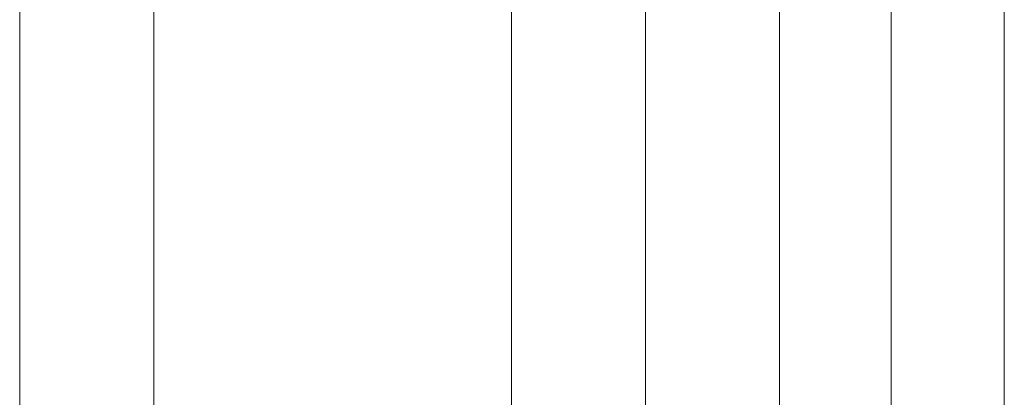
# Model space of a CAD drawing. Header units: metres. Extents: x 1316.5 to 1415.3, y -94.1 to -52.
# Tile 732 of 1056: x 1393.1706 to 1393.2147, y -70.1667 to -70.1498. Entities that reach past the tile are written whole.
import ezdxf

# ---------------------------------------------------------------- set-up
doc = ezdxf.new("R2010")
doc.units = ezdxf.units.M
doc.linetypes.add('AUSGEZOGEN', pattern=[0])
doc.linetypes.add('STRICHPUNKT2_S5', pattern=[0.09999999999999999, 0.07, -0.01, 0.01, -0.01])
for name, color, linetype, lineweight in [('XR$1$Achsen', 4, 'AUSGEZOGEN', 13), ('XR$1$Logos', 255, 'AUSGEZOGEN', 13), ('XR$1$Muster', 4, 'AUSGEZOGEN', 13)]:
    doc.layers.add(name, color=color, linetype=linetype, lineweight=lineweight)

msp = doc.modelspace()

# ---------------------------------------------------------------- linework, layer by layer
at = {"layer": 'XR$1$Achsen', "color": 4, "linetype": 'STRICHPUNKT2_S5', "lineweight": 35, "transparency": 33554687}
msp.add_line((1393.209661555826, -69.24409643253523), (1393.209661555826, -71.53747684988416), dxfattribs=at)
at = {"layer": 'XR$1$Logos', "color": 255, "linetype": 'AUSGEZOGEN', "lineweight": 13, "transparency": 33554687}
for p, q in [((1393.176605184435, -70.18533826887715), (1393.176605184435, -69.24409643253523)), ((1393.192605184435, -69.24409643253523), (1393.192605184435, -70.18533826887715)), ((1393.204605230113, -70.17062947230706), (1393.204605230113, -69.24409643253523)), ((1393.209605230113, -70.17183826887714), (1393.209605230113, -69.24409643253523))]:
    msp.add_line(p, q, dxfattribs=at)
msp.add_lwpolyline([(1393.198605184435, -69.24409643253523), (1393.198605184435, -70.12133826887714), (1393.198605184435, -70.18533826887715), (1393.170605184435, -70.18533826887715), (1393.170605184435, -69.24409643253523)], dxfattribs=at)
at = {"layer": 'XR$1$Muster', "color": 4, "linetype": 'AUSGEZOGEN', "lineweight": 13, "transparency": 33554687}
msp.add_line((1393.214661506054, -71.15452864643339), (1393.214661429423, -69.24409643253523), dxfattribs=at)

doc.saveas('drawing.dxf')
